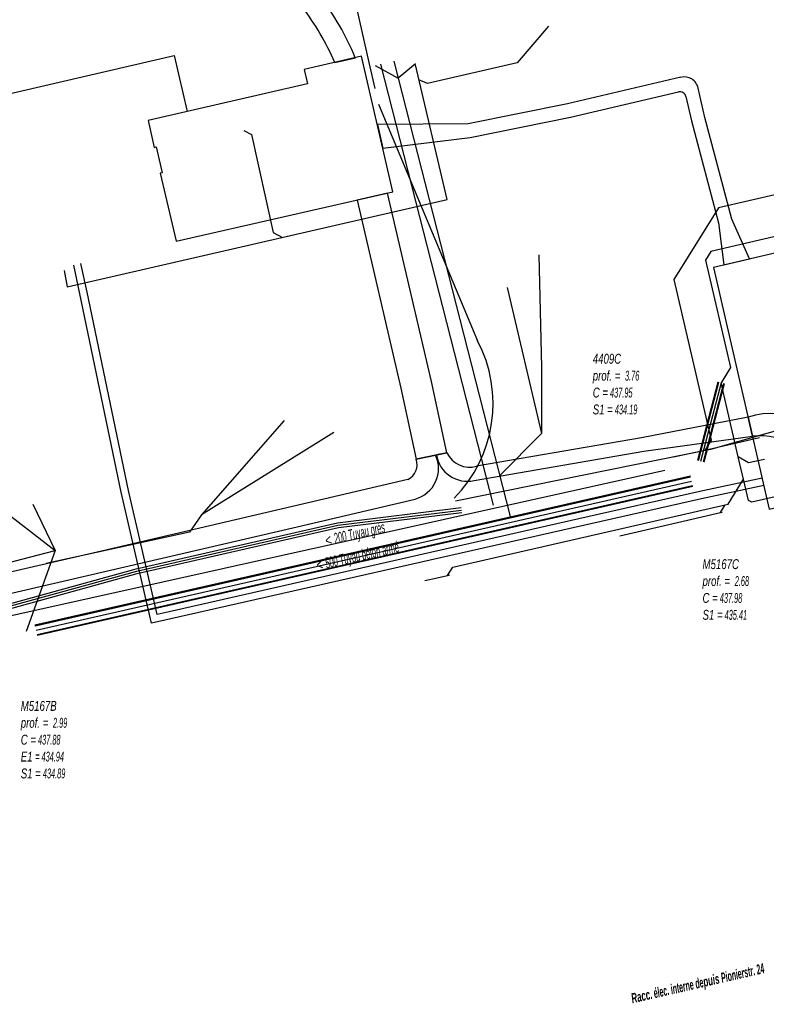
# Model space of a CAD drawing. Header units: metres. Extents: x 2695563 to 2696938, y 1260544 to 1262032.
# Tile 262 of 340: x 2696571 to 2696609, y 1261576 to 1261627. Entities that reach past the tile are written whole.
import ezdxf

# ---------------------------------------------------------------- set-up
doc = ezdxf.new("R2010")
doc.units = ezdxf.units.M
doc.header["$LTSCALE"] = 100
doc.linetypes.add('AUSGEZOGEN', pattern=[0])
for name, color, linetype in [('CAD_Cadastre des conduites_Ouvrage_Conduite', 200, 'AUSGEZOGEN'), ('EU_Cadastre des conduites', 24, 'AUSGEZOGEN'), ('EU_Cadastre des conduites – Texte', 7, 'AUSGEZOGEN'), ('EU_Cadastre des conduites_Regard normalisé – Texte', 24, 'AUSGEZOGEN'), ('EU_Cadastre des conduites_Regard – Ligne de détail', 24, 'AUSGEZOGEN'), ('Réseau électrique_Cadastre des conduite_Bord du tracé', 1, 'AUSGEZOGEN'), ('Réseau électrique_Cadastre des conduite_Texte libre_Texte', 1, 'AUSGEZOGEN'), ('Réseau électrique_Cadastre des conduite_Tronçon de tracé', 1, 'AUSGEZOGEN'), ('Réseau électrique_Cadastre des conduites_Ouvrage_Surface-Ligne-Point', 1, 'AUSGEZOGEN'), ('Télécommunications_SW_Cadastre des conduites_Bord du tracé', 94, 'AUSGEZOGEN')]:
    doc.layers.add(name, color=color, linetype=linetype)
doc.styles.add('ARIAL', font='arial.ttf')
doc.styles.add('ARIALNARROW', font='ARIALN.TTF')
pattern_1 = [(0, (2703955, 1269100), (4050, 4050), [4050, -4050]), (90, (2703955, 1269100), (-4050, 4050), [4050, -4050])]
pattern_2 = [(0, (2708005, 1273150), (6075, 6075), [6075, -6075]), (90, (2708005, 1273150), (-6075, 6075), [6075, -6075])]

# ---------------------------------------------------------------- blocks, each defined once
blk = doc.blocks.new('COMPLEXOBJECT_1782')
at = {"layer": 'Réseau électrique_Cadastre des conduite_Bord du tracé', "color": 1, "linetype": 'AUSGEZOGEN', "transparency": 33554687}
for p, q in [((6577.907, 11641.123), (6578.056, 11640.551)), ((6585.932, 11624.605), (6586.978, 11624.85))]:
    blk.add_line(p, q, dxfattribs=at)
blk.add_lwpolyline([(6579.078, 11640.833), (6578.933, 11641.39), (6577.907, 11641.123)], dxfattribs=at)
for centre, radius, start, end in [((6651.28, 11659.445), 74.562, 194.45454, 198.15814), ((6651.671, 11659.54), 76.025, 194.46429, 198.14529), ((6590.854, 11638.792), 10.739, 193.925, 209.1776), ((6590.398, 11638.588), 11.304, 193.9434, 209.1544), ((6596.64, 11641.017), 16.898, 206.1974, 217.0739), ((6596.361, 11640.88), 17.651, 206.2227, 217.0554), ((6615.154, 11651.52), 38.103, 212.8891, 218.0821), ((6614.041, 11650.769), 37.821, 212.8676, 218.0799), ((6573.671, 11619.329), 14.406, 22.5322, 37.0977), ((6573.416, 11619.181), 13.641, 23.4305, 37.278)]:
    blk.add_arc(centre, radius, start, end, dxfattribs=at)
blk = doc.blocks.new('COMPLEXOBJECT_1785')
at = {"layer": 'Réseau électrique_Cadastre des conduite_Bord du tracé', "color": 1, "linetype": 'AUSGEZOGEN', "transparency": 33554687}
blk.add_line((6591.073, 11604.559), (6590.087, 11604.347), dxfattribs=at)
for points in [[(6589.66, 11603.323), (6583.765, 11601.938), (6574.034, 11599.665), (6564.201, 11597.396), (6552.996, 11594.663)], [(6553.382, 11593.667), (6564.445, 11596.364), (6574.274, 11598.633), (6584.007, 11600.906), (6590.031, 11602.321)], [(6544.58, 11589.335), (6539.507, 11588.277), (6539.724, 11587.24), (6545.012, 11588.343)]]:
    blk.add_lwpolyline(points, dxfattribs=at)
for centre, radius, start, end in [((6589.606, 11603.881), 1.617, 285.2577, 24.8095), ((6589.29, 11604.078), 0.841, 296.1033, 18.6252), ((6554.556, 11587.207), 7.617, 101.8176, 135.6283), ((6554.886, 11586.524), 7.3, 101.8879, 135.5687), ((6538.187, 11603.198), 15.266, 294.7567, 315.6894), ((6538.46, 11602.568), 15.661, 294.7293, 315.7204)]:
    blk.add_arc(centre, radius, start, end, dxfattribs=at)
blk = doc.blocks.new('COMPLEXOBJECT_1864')
at = {"layer": 'Réseau électrique_Cadastre des conduite_Bord du tracé', "color": 1, "linetype": 'AUSGEZOGEN', "transparency": 33554687}
blk.add_line((6591.651, 11604.684), (6591.113, 11604.568), dxfattribs=at)
blk.add_lwpolyline([(6593.038, 11603.262), (6601.695, 11604.756), (6607.236, 11605.532), (6607.012, 11606.507), (6601.577, 11605.446), (6593.164, 11603.994)], dxfattribs=at)
for centre, radius, start, end in [((6592.699, 11604.833), 1.608, 189.4994, 282.1914), ((6592.81, 11605.221), 1.277, 204.8729, 286.0966)]:
    blk.add_arc(centre, radius, start, end, dxfattribs=at)
blk = doc.blocks.new('COMPLEXOBJECT_1866')
at = {"layer": 'Réseau électrique_Cadastre des conduite_Bord du tracé', "color": 1, "linetype": 'AUSGEZOGEN', "transparency": 33554687}
for points in [[(6603.587, 11623.85), (6597.808, 11622.495), (6592.739, 11621.474), (6588.101, 11621.443), (6588.381, 11620.235), (6592.831, 11620.778), (6597.958, 11621.811), (6603.464, 11623.102)], [(6607.081, 11614.575), (6606.187, 11616.613), (6604.803, 11621.794), (6604.463, 11623.305)], [(6603.845, 11622.865), (6604.123, 11621.626), (6605.511, 11616.429), (6605.776, 11614.271), (6607.081, 11614.575)]]:
    blk.add_lwpolyline(points, dxfattribs=at)
for centre, radius, start, end in [((6603.768, 11623.164), 0.709, 11.4698, 104.7549), ((6603.543, 11622.804), 0.309, 11.4702, 104.7627)]:
    blk.add_arc(centre, radius, start, end, dxfattribs=at)
blk = doc.blocks.new('COMPLEXOBJECT_1868')
at = {"layer": 'Réseau électrique_Cadastre des conduite_Bord du tracé', "color": 1, "linetype": 'AUSGEZOGEN', "transparency": 33554687}
for p, q in [((6607.012, 11606.507), (6607.236, 11605.532)), ((6615.144, 11589.51), (6611.834, 11604.024))]:
    blk.add_line(p, q, dxfattribs=at)
blk.add_lwpolyline([(6610.746, 11603.22), (6613.936, 11589.234), (6615.144, 11589.51)], dxfattribs=at)
for centre, radius, start, end in [((6608.181, 11602.854), 3.836, 17.7641, 107.7452), ((6607.606, 11602.273), 3.28, 16.7852, 96.4698)]:
    blk.add_arc(centre, radius, start, end, dxfattribs=at)
blk = doc.blocks.new('COMPLEXOBJECT_2773')
at = {"layer": 'Télécommunications_SW_Cadastre des conduites_Bord du tracé', "color": 94, "linetype": 'AUSGEZOGEN', "transparency": 33554687}
blk.add_line((6588.164, 11622.472), (6593.213, 11610.405), dxfattribs=at)
blk.add_arc((6587.12, 11607.196), 6.886, 315.3859, 27.772, dxfattribs=at)
blk = doc.blocks.new('COMPLEXOBJECT_2774')
at = {"layer": 'Télécommunications_SW_Cadastre des conduites_Bord du tracé', "color": 94, "linetype": 'AUSGEZOGEN', "transparency": 33554687}
blk.add_line((6578.369, 11631.141), (6582.25, 11631.964), dxfattribs=at)
blk.add_lwpolyline([(6586.673, 11629.005), (6587.668, 11624.615), (6587.977, 11623.278)], dxfattribs=at)
blk.add_arc((6582.635, 11627.754), 4.228, 17.2146, 95.2201, dxfattribs=at)

msp = doc.modelspace()

# ---------------------------------------------------------------- hatches: boundary and pattern name
at = {"layer": 'Réseau électrique_Cadastre des conduite_Bord du tracé', "lineweight": 18, "transparency": 33554687}
h = msp.add_hatch(dxfattribs=at)
h.set_pattern_fill('MUSTER', color=1, scale=6075, style=0, pattern_type=2)
h.set_pattern_definition(pattern_2)
h.paths.add_polyline_path([(2696578.877, 1261640.933), (2696579.026, 1261640.361), (2696579.066, 1261640.208), (2696579.105, 1261640.056), (2696579.145, 1261639.904), (2696579.186, 1261639.751), (2696579.227, 1261639.599), (2696579.268, 1261639.447), (2696579.309, 1261639.295), (2696579.351, 1261639.143), (2696579.393, 1261638.991), (2696579.435, 1261638.84), (2696579.478, 1261638.688), (2696579.521, 1261638.536), (2696579.564, 1261638.385), (2696579.608, 1261638.233), (2696579.652, 1261638.082), (2696579.696, 1261637.931), (2696579.741, 1261637.78), (2696579.785, 1261637.629), (2696579.831, 1261637.478), (2696579.876, 1261637.327), (2696579.922, 1261637.176), (2696579.968, 1261637.026), (2696580.014, 1261636.875), (2696580.061, 1261636.725), (2696580.108, 1261636.574), (2696580.156, 1261636.424), (2696580.203, 1261636.274), (2696580.251, 1261636.124), (2696580.299, 1261635.974), (2696580.348, 1261635.824), (2696580.397, 1261635.674), (2696580.421, 1261635.58), (2696580.445, 1261635.487), (2696580.471, 1261635.393), (2696580.497, 1261635.3), (2696580.524, 1261635.207), (2696580.551, 1261635.114), (2696580.58, 1261635.022), (2696580.609, 1261634.929), (2696580.639, 1261634.837), (2696580.67, 1261634.746), (2696580.702, 1261634.654), (2696580.734, 1261634.563), (2696580.768, 1261634.472), (2696580.802, 1261634.381), (2696580.836, 1261634.291), (2696580.872, 1261634.201), (2696580.908, 1261634.111), (2696580.945, 1261634.022), (2696580.983, 1261633.933), (2696581.022, 1261633.844), (2696581.061, 1261633.756), (2696581.101, 1261633.667), (2696581.142, 1261633.58), (2696581.184, 1261633.492), (2696581.226, 1261633.405), (2696581.269, 1261633.319), (2696581.313, 1261633.232), (2696581.358, 1261633.146), (2696581.403, 1261633.061), (2696581.449, 1261632.976), (2696581.496, 1261632.891), (2696581.544, 1261632.795), (2696581.592, 1261632.698), (2696581.641, 1261632.603), (2696581.691, 1261632.507), (2696581.741, 1261632.412), (2696581.792, 1261632.317), (2696581.843, 1261632.222), (2696581.895, 1261632.128), (2696581.948, 1261632.034), (2696582.001, 1261631.94), (2696582.054, 1261631.847), (2696582.109, 1261631.754), (2696582.163, 1261631.661), (2696582.219, 1261631.569), (2696582.275, 1261631.477), (2696582.331, 1261631.385), (2696582.388, 1261631.294), (2696582.446, 1261631.203), (2696582.504, 1261631.113), (2696582.563, 1261631.022), (2696582.622, 1261630.932), (2696582.682, 1261630.843), (2696582.742, 1261630.754), (2696582.803, 1261630.665), (2696582.864, 1261630.576), (2696582.926, 1261630.488), (2696582.989, 1261630.401), (2696583.052, 1261630.314), (2696583.115, 1261630.227), (2696583.179, 1261630.14), (2696583.244, 1261630.054), (2696583.304, 1261629.961), (2696583.365, 1261629.868), (2696583.426, 1261629.775), (2696583.487, 1261629.683), (2696583.549, 1261629.59), (2696583.61, 1261629.498), (2696583.672, 1261629.406), (2696583.735, 1261629.314), (2696583.797, 1261629.222), (2696583.86, 1261629.131), (2696583.923, 1261629.039), (2696583.986, 1261628.948), (2696584.05, 1261628.857), (2696584.114, 1261628.767), (2696584.178, 1261628.676), (2696584.242, 1261628.586), (2696584.307, 1261628.495), (2696584.372, 1261628.405), (2696584.437, 1261628.316), (2696584.503, 1261628.226), (2696584.568, 1261628.137), (2696584.634, 1261628.047), (2696584.701, 1261627.958), (2696584.767, 1261627.869), (2696584.834, 1261627.781), (2696584.901, 1261627.692), (2696584.968, 1261627.604), (2696585.036, 1261627.516), (2696585.104, 1261627.428), (2696585.172, 1261627.34), (2696585.24, 1261627.253), (2696585.304, 1261627.168), (2696585.368, 1261627.083), (2696585.43, 1261626.997), (2696585.492, 1261626.911), (2696585.554, 1261626.824), (2696585.614, 1261626.736), (2696585.675, 1261626.649), (2696585.734, 1261626.56), (2696585.793, 1261626.472), (2696585.851, 1261626.383), (2696585.908, 1261626.293), (2696585.964, 1261626.203), (2696586.02, 1261626.112), (2696586.075, 1261626.021), (2696586.13, 1261625.93), (2696586.184, 1261625.838), (2696586.237, 1261625.746), (2696586.289, 1261625.654), (2696586.341, 1261625.561), (2696586.391, 1261625.467), (2696586.442, 1261625.373), (2696586.491, 1261625.279), (2696586.54, 1261625.185), (2696586.587, 1261625.09), (2696586.635, 1261624.994), (2696586.681, 1261624.899), (2696586.727, 1261624.803), (2696586.772, 1261624.706), (2696586.816, 1261624.609), (2696586.859, 1261624.512), (2696586.902, 1261624.415), (2696587.948, 1261624.66), (2696587.902, 1261624.769), (2696587.856, 1261624.877), (2696587.808, 1261624.986), (2696587.76, 1261625.093), (2696587.711, 1261625.201), (2696587.66, 1261625.308), (2696587.609, 1261625.414), (2696587.557, 1261625.52), (2696587.505, 1261625.626), (2696587.451, 1261625.731), (2696587.397, 1261625.836), (2696587.341, 1261625.941), (2696587.285, 1261626.045), (2696587.228, 1261626.148), (2696587.17, 1261626.251), (2696587.111, 1261626.353), (2696587.052, 1261626.455), (2696586.991, 1261626.557), (2696586.93, 1261626.658), (2696586.868, 1261626.759), (2696586.805, 1261626.859), (2696586.741, 1261626.958), (2696586.677, 1261627.057), (2696586.612, 1261627.155), (2696586.545, 1261627.253), (2696586.479, 1261627.351), (2696586.411, 1261627.447), (2696586.342, 1261627.544), (2696586.273, 1261627.639), (2696586.203, 1261627.734), (2696586.132, 1261627.829), (2696586.063, 1261627.917), (2696585.995, 1261628.005), (2696585.927, 1261628.093), (2696585.859, 1261628.181), (2696585.792, 1261628.27), (2696585.724, 1261628.359), (2696585.657, 1261628.448), (2696585.591, 1261628.537), (2696585.524, 1261628.626), (2696585.458, 1261628.716), (2696585.392, 1261628.806), (2696585.326, 1261628.895), (2696585.261, 1261628.986), (2696585.195, 1261629.076), (2696585.131, 1261629.166), (2696585.066, 1261629.257), (2696585.001, 1261629.348), (2696584.937, 1261629.439), (2696584.873, 1261629.53), (2696584.81, 1261629.622), (2696584.747, 1261629.714), (2696584.683, 1261629.805), (2696584.621, 1261629.897), (2696584.558, 1261629.99), (2696584.496, 1261630.082), (2696584.434, 1261630.175), (2696584.372, 1261630.267), (2696584.311, 1261630.36), (2696584.25, 1261630.453), (2696584.189, 1261630.547), (2696584.128, 1261630.64), (2696584.066, 1261630.723), (2696584.004, 1261630.806), (2696583.943, 1261630.889), (2696583.883, 1261630.973), (2696583.822, 1261631.058), (2696583.763, 1261631.142), (2696583.704, 1261631.227), (2696583.645, 1261631.312), (2696583.587, 1261631.398), (2696583.53, 1261631.484), (2696583.473, 1261631.571), (2696583.416, 1261631.657), (2696583.361, 1261631.744), (2696583.305, 1261631.832), (2696583.25, 1261631.92), (2696583.196, 1261632.008), (2696583.142, 1261632.096), (2696583.089, 1261632.185), (2696583.037, 1261632.274), (2696582.984, 1261632.363), (2696582.933, 1261632.453), (2696582.882, 1261632.543), (2696582.831, 1261632.633), (2696582.782, 1261632.724), (2696582.732, 1261632.815), (2696582.683, 1261632.906), (2696582.635, 1261632.998), (2696582.588, 1261633.09), (2696582.54, 1261633.182), (2696582.494, 1261633.274), (2696582.448, 1261633.367), (2696582.403, 1261633.448), (2696582.359, 1261633.529), (2696582.316, 1261633.61), (2696582.274, 1261633.692), (2696582.232, 1261633.774), (2696582.191, 1261633.857), (2696582.15, 1261633.94), (2696582.111, 1261634.023), (2696582.072, 1261634.107), (2696582.034, 1261634.19), (2696581.996, 1261634.275), (2696581.959, 1261634.359), (2696581.923, 1261634.444), (2696581.888, 1261634.529), (2696581.853, 1261634.615), (2696581.819, 1261634.701), (2696581.786, 1261634.787), (2696581.754, 1261634.873), (2696581.722, 1261634.96), (2696581.691, 1261635.046), (2696581.661, 1261635.134), (2696581.632, 1261635.221), (2696581.603, 1261635.309), (2696581.575, 1261635.397), (2696581.548, 1261635.485), (2696581.522, 1261635.573), (2696581.496, 1261635.662), (2696581.471, 1261635.75), (2696581.447, 1261635.839), (2696581.424, 1261635.929), (2696581.401, 1261636.018), (2696581.353, 1261636.166), (2696581.305, 1261636.314), (2696581.257, 1261636.462), (2696581.21, 1261636.61), (2696581.163, 1261636.758), (2696581.116, 1261636.906), (2696581.069, 1261637.055), (2696581.023, 1261637.203), (2696580.977, 1261637.352), (2696580.932, 1261637.5), (2696580.887, 1261637.649), (2696580.842, 1261637.798), (2696580.797, 1261637.947), (2696580.753, 1261638.096), (2696580.709, 1261638.245), (2696580.665, 1261638.394), (2696580.622, 1261638.543), (2696580.579, 1261638.693), (2696580.536, 1261638.842), (2696580.494, 1261638.992), (2696580.452, 1261639.142), (2696580.41, 1261639.291), (2696580.368, 1261639.441), (2696580.327, 1261639.591), (2696580.286, 1261639.741), (2696580.246, 1261639.891), (2696580.206, 1261640.041), (2696580.166, 1261640.192), (2696580.126, 1261640.342), (2696580.087, 1261640.492), (2696580.048, 1261640.643), (2696579.903, 1261641.2)], flags=0)
h = msp.add_hatch(dxfattribs=at)
h.set_pattern_fill('MUSTER', color=1, scale=6075, style=0, pattern_type=2)
h.set_pattern_definition(pattern_2)
h.paths.add_polyline_path([(2696608.051, 1261614.385), (2696607.157, 1261616.423), (2696605.773, 1261621.604), (2696605.433, 1261623.115), (2696605.425, 1261623.151), (2696605.414, 1261623.187), (2696605.402, 1261623.222), (2696605.388, 1261623.257), (2696605.373, 1261623.291), (2696605.355, 1261623.324), (2696605.336, 1261623.355), (2696605.315, 1261623.386), (2696605.293, 1261623.416), (2696605.269, 1261623.445), (2696605.243, 1261623.472), (2696605.216, 1261623.498), (2696605.188, 1261623.522), (2696605.159, 1261623.545), (2696605.128, 1261623.566), (2696605.097, 1261623.586), (2696605.064, 1261623.604), (2696605.03, 1261623.62), (2696604.996, 1261623.635), (2696604.961, 1261623.647), (2696604.925, 1261623.658), (2696604.889, 1261623.667), (2696604.853, 1261623.674), (2696604.816, 1261623.679), (2696604.779, 1261623.682), (2696604.741, 1261623.683), (2696604.704, 1261623.683), (2696604.667, 1261623.68), (2696604.63, 1261623.675), (2696604.593, 1261623.669), (2696604.557, 1261623.66), (2696598.778, 1261622.305), (2696593.709, 1261621.284), (2696589.071, 1261621.253), (2696589.351, 1261620.045), (2696593.801, 1261620.588), (2696598.928, 1261621.621), (2696604.434, 1261622.912), (2696604.45, 1261622.916), (2696604.466, 1261622.919), (2696604.482, 1261622.921), (2696604.498, 1261622.922), (2696604.514, 1261622.922), (2696604.53, 1261622.922), (2696604.546, 1261622.92), (2696604.563, 1261622.918), (2696604.578, 1261622.915), (2696604.594, 1261622.911), (2696604.61, 1261622.907), (2696604.625, 1261622.901), (2696604.64, 1261622.895), (2696604.654, 1261622.888), (2696604.669, 1261622.88), (2696604.682, 1261622.871), (2696604.696, 1261622.862), (2696604.708, 1261622.852), (2696604.721, 1261622.841), (2696604.732, 1261622.83), (2696604.743, 1261622.818), (2696604.754, 1261622.806), (2696604.764, 1261622.793), (2696604.773, 1261622.78), (2696604.781, 1261622.766), (2696604.789, 1261622.751), (2696604.796, 1261622.737), (2696604.802, 1261622.722), (2696604.807, 1261622.706), (2696604.811, 1261622.691), (2696604.815, 1261622.675), (2696605.093, 1261621.436), (2696606.481, 1261616.239), (2696606.746, 1261614.081)], flags=0)
h = msp.add_hatch(dxfattribs=at)
h.set_pattern_fill('MUSTER', color=1, scale=6075, style=0, pattern_type=2)
h.set_pattern_definition(pattern_2)
h.paths.add_polyline_path([(2696592.621, 1261604.494), (2696591.836, 1261608.136), (2696589.594, 1261617.745), (2696588.034, 1261617.389), (2696590.275, 1261607.785), (2696591.057, 1261604.157)], flags=0)
h = msp.add_hatch(dxfattribs=at)
h.set_pattern_fill('MUSTER', color=1, scale=6075, style=0, pattern_type=2)
h.set_pattern_definition(pattern_2)
h.paths.add_polyline_path([(2696616.114, 1261589.32), (2696612.804, 1261603.834), (2696612.74, 1261604.017), (2696612.667, 1261604.197), (2696612.585, 1261604.374), (2696612.494, 1261604.545), (2696612.394, 1261604.712), (2696612.286, 1261604.874), (2696612.17, 1261605.03), (2696612.047, 1261605.179), (2696611.916, 1261605.323), (2696611.777, 1261605.459), (2696611.632, 1261605.589), (2696611.481, 1261605.711), (2696611.324, 1261605.825), (2696611.161, 1261605.931), (2696610.993, 1261606.028), (2696610.82, 1261606.117), (2696610.643, 1261606.197), (2696610.462, 1261606.268), (2696610.278, 1261606.33), (2696610.091, 1261606.383), (2696609.901, 1261606.425), (2696609.71, 1261606.459), (2696609.517, 1261606.482), (2696609.323, 1261606.496), (2696609.129, 1261606.499), (2696608.935, 1261606.493), (2696608.741, 1261606.478), (2696608.549, 1261606.452), (2696608.358, 1261606.417), (2696608.168, 1261606.372), (2696607.982, 1261606.317), (2696608.206, 1261605.342), (2696608.353, 1261605.355), (2696608.5, 1261605.362), (2696608.647, 1261605.362), (2696608.794, 1261605.356), (2696608.94, 1261605.343), (2696609.086, 1261605.323), (2696609.231, 1261605.297), (2696609.374, 1261605.264), (2696609.516, 1261605.225), (2696609.656, 1261605.18), (2696609.794, 1261605.128), (2696609.929, 1261605.07), (2696610.062, 1261605.007), (2696610.192, 1261604.937), (2696610.318, 1261604.862), (2696610.441, 1261604.781), (2696610.56, 1261604.695), (2696610.675, 1261604.603), (2696610.786, 1261604.506), (2696610.893, 1261604.405), (2696610.994, 1261604.298), (2696611.091, 1261604.188), (2696611.183, 1261604.073), (2696611.27, 1261603.954), (2696611.351, 1261603.831), (2696611.427, 1261603.705), (2696611.496, 1261603.575), (2696611.56, 1261603.443), (2696611.618, 1261603.308), (2696611.67, 1261603.17), (2696611.716, 1261603.03), (2696614.906, 1261589.044)], flags=0)
h = msp.add_hatch(dxfattribs=at)
h.set_pattern_fill('MUSTER', color=1, scale=6075, style=0, pattern_type=2)
h.set_pattern_definition(pattern_2)
h.paths.add_polyline_path([(2696592.083, 1261604.378), (2696592.099, 1261604.296), (2696592.119, 1261604.214), (2696592.144, 1261604.134), (2696592.172, 1261604.055), (2696592.205, 1261603.978), (2696592.242, 1261603.903), (2696592.282, 1261603.829), (2696592.327, 1261603.758), (2696592.375, 1261603.689), (2696592.426, 1261603.623), (2696592.481, 1261603.56), (2696592.539, 1261603.499), (2696592.601, 1261603.442), (2696592.665, 1261603.388), (2696592.732, 1261603.337), (2696592.801, 1261603.29), (2696592.873, 1261603.247), (2696592.947, 1261603.207), (2696593.023, 1261603.171), (2696593.1, 1261603.14), (2696593.18, 1261603.112), (2696593.26, 1261603.089), (2696593.342, 1261603.069), (2696593.424, 1261603.054), (2696593.507, 1261603.044), (2696593.591, 1261603.038), (2696593.675, 1261603.036), (2696593.759, 1261603.038), (2696593.842, 1261603.045), (2696593.926, 1261603.056), (2696594.008, 1261603.072), (2696602.665, 1261604.566), (2696608.206, 1261605.342), (2696607.982, 1261606.317), (2696602.547, 1261605.256), (2696594.134, 1261603.804), (2696594.078, 1261603.789), (2696594.02, 1261603.777), (2696593.963, 1261603.767), (2696593.905, 1261603.76), (2696593.847, 1261603.756), (2696593.788, 1261603.754), (2696593.73, 1261603.755), (2696593.672, 1261603.759), (2696593.613, 1261603.765), (2696593.556, 1261603.774), (2696593.498, 1261603.785), (2696593.442, 1261603.799), (2696593.386, 1261603.816), (2696593.331, 1261603.835), (2696593.277, 1261603.857), (2696593.223, 1261603.881), (2696593.171, 1261603.908), (2696593.121, 1261603.937), (2696593.071, 1261603.968), (2696593.024, 1261604.002), (2696592.977, 1261604.038), (2696592.933, 1261604.075), (2696592.89, 1261604.115), (2696592.849, 1261604.157), (2696592.81, 1261604.2), (2696592.773, 1261604.245), (2696592.738, 1261604.292), (2696592.705, 1261604.341), (2696592.675, 1261604.39), (2696592.647, 1261604.442), (2696592.621, 1261604.494)], flags=0)
h = msp.add_hatch(dxfattribs=at)
h.set_pattern_fill('MUSTER', color=1, scale=6075, style=0, pattern_type=2)
h.set_pattern_definition(pattern_2)
h.paths.add_polyline_path([(2696591.057, 1261604.157), (2696591.069, 1261604.12), (2696591.078, 1261604.082), (2696591.087, 1261604.044), (2696591.093, 1261604.005), (2696591.097, 1261603.966), (2696591.1, 1261603.927), (2696591.101, 1261603.888), (2696591.1, 1261603.849), (2696591.097, 1261603.81), (2696591.093, 1261603.771), (2696591.087, 1261603.733), (2696591.078, 1261603.695), (2696591.069, 1261603.657), (2696591.057, 1261603.619), (2696591.044, 1261603.583), (2696591.029, 1261603.547), (2696591.012, 1261603.511), (2696590.994, 1261603.477), (2696590.974, 1261603.443), (2696590.952, 1261603.411), (2696590.929, 1261603.379), (2696590.905, 1261603.348), (2696590.879, 1261603.319), (2696590.852, 1261603.291), (2696590.824, 1261603.264), (2696590.794, 1261603.238), (2696590.763, 1261603.214), (2696590.731, 1261603.192), (2696590.698, 1261603.171), (2696590.665, 1261603.151), (2696590.63, 1261603.133), (2696584.735, 1261601.748), (2696575.004, 1261599.475), (2696565.171, 1261597.206), (2696553.966, 1261594.473), (2696553.824, 1261594.442), (2696553.683, 1261594.408), (2696553.543, 1261594.372), (2696553.403, 1261594.333), (2696553.264, 1261594.291), (2696553.126, 1261594.247), (2696552.989, 1261594.2), (2696552.853, 1261594.15), (2696552.718, 1261594.098), (2696552.583, 1261594.043), (2696552.45, 1261593.986), (2696552.318, 1261593.926), (2696552.187, 1261593.864), (2696552.058, 1261593.799), (2696551.929, 1261593.732), (2696551.802, 1261593.662), (2696551.676, 1261593.59), (2696551.552, 1261593.515), (2696551.429, 1261593.439), (2696551.307, 1261593.359), (2696551.187, 1261593.278), (2696551.069, 1261593.194), (2696550.952, 1261593.108), (2696550.837, 1261593.02), (2696550.724, 1261592.93), (2696550.612, 1261592.837), (2696550.502, 1261592.743), (2696550.394, 1261592.646), (2696550.288, 1261592.547), (2696550.183, 1261592.447), (2696550.081, 1261592.344), (2696549.955, 1261592.216), (2696549.827, 1261592.09), (2696549.697, 1261591.965), (2696549.566, 1261591.841), (2696549.434, 1261591.719), (2696549.3, 1261591.599), (2696549.165, 1261591.48), (2696549.029, 1261591.363), (2696548.891, 1261591.247), (2696548.751, 1261591.134), (2696548.611, 1261591.021), (2696548.469, 1261590.911), (2696548.326, 1261590.802), (2696548.181, 1261590.695), (2696548.035, 1261590.589), (2696547.888, 1261590.485), (2696547.74, 1261590.383), (2696547.591, 1261590.283), (2696547.44, 1261590.185), (2696547.289, 1261590.088), (2696547.136, 1261589.993), (2696546.982, 1261589.9), (2696546.827, 1261589.808), (2696546.671, 1261589.719), (2696546.514, 1261589.631), (2696546.355, 1261589.546), (2696546.196, 1261589.462), (2696546.036, 1261589.38), (2696545.875, 1261589.3), (2696545.713, 1261589.221), (2696545.55, 1261589.145), (2696540.477, 1261588.087), (2696540.694, 1261587.05), (2696545.982, 1261588.153), (2696546.15, 1261588.231), (2696546.316, 1261588.312), (2696546.482, 1261588.394), (2696546.647, 1261588.478), (2696546.811, 1261588.565), (2696546.973, 1261588.653), (2696547.135, 1261588.743), (2696547.296, 1261588.835), (2696547.455, 1261588.929), (2696547.614, 1261589.025), (2696547.771, 1261589.122), (2696547.927, 1261589.222), (2696548.082, 1261589.323), (2696548.235, 1261589.426), (2696548.388, 1261589.531), (2696548.539, 1261589.638), (2696548.689, 1261589.747), (2696548.838, 1261589.857), (2696548.985, 1261589.969), (2696549.131, 1261590.083), (2696549.276, 1261590.198), (2696549.419, 1261590.315), (2696549.561, 1261590.434), (2696549.701, 1261590.555), (2696549.84, 1261590.677), (2696549.978, 1261590.801), (2696550.114, 1261590.926), (2696550.248, 1261591.053), (2696550.381, 1261591.182), (2696550.513, 1261591.312), (2696550.643, 1261591.444), (2696550.741, 1261591.542), (2696550.841, 1261591.638), (2696550.942, 1261591.732), (2696551.045, 1261591.824), (2696551.15, 1261591.915), (2696551.257, 1261592.003), (2696551.365, 1261592.089), (2696551.475, 1261592.173), (2696551.587, 1261592.255), (2696551.7, 1261592.335), (2696551.814, 1261592.413), (2696551.93, 1261592.488), (2696552.048, 1261592.562), (2696552.166, 1261592.633), (2696552.286, 1261592.701), (2696552.408, 1261592.768), (2696552.531, 1261592.832), (2696552.654, 1261592.894), (2696552.779, 1261592.954), (2696552.905, 1261593.011), (2696553.033, 1261593.066), (2696553.161, 1261593.118), (2696553.29, 1261593.168), (2696553.42, 1261593.215), (2696553.551, 1261593.26), (2696553.682, 1261593.303), (2696553.815, 1261593.343), (2696553.948, 1261593.38), (2696554.082, 1261593.415), (2696554.217, 1261593.447), (2696554.352, 1261593.477), (2696565.415, 1261596.174), (2696575.244, 1261598.443), (2696584.977, 1261600.716), (2696591.001, 1261602.131), (2696591.088, 1261602.157), (2696591.173, 1261602.188), (2696591.256, 1261602.224), (2696591.337, 1261602.265), (2696591.416, 1261602.31), (2696591.492, 1261602.359), (2696591.565, 1261602.412), (2696591.635, 1261602.47), (2696591.702, 1261602.531), (2696591.765, 1261602.596), (2696591.824, 1261602.664), (2696591.88, 1261602.736), (2696591.931, 1261602.81), (2696591.979, 1261602.888), (2696592.021, 1261602.967), (2696592.06, 1261603.05), (2696592.093, 1261603.134), (2696592.122, 1261603.22), (2696592.146, 1261603.307), (2696592.165, 1261603.396), (2696592.179, 1261603.485), (2696592.188, 1261603.575), (2696592.192, 1261603.666), (2696592.191, 1261603.756), (2696592.185, 1261603.847), (2696592.173, 1261603.937), (2696592.157, 1261604.026), (2696592.136, 1261604.114), (2696592.11, 1261604.201), (2696592.079, 1261604.286), (2696592.043, 1261604.369)], flags=0)
at = {"layer": 'Réseau électrique_Cadastre des conduites_Ouvrage_Surface-Ligne-Point', "lineweight": 18, "transparency": 33554687}
h = msp.add_hatch(dxfattribs=at)
h.set_pattern_fill('MUSTER', color=1, scale=4050, style=0, pattern_type=2)
h.set_pattern_definition(pattern_1)
h.paths.add_polyline_path([(2696589.869, 1261617.808), (2696588.264, 1261624.734), (2696585.342, 1261624.057), (2696585.509, 1261623.336), (2696577.374, 1261621.451), (2696577.692, 1261620.082), (2696577.789, 1261620.105), (2696578.094, 1261618.79), (2696577.996, 1261618.767), (2696578.803, 1261615.287)], flags=0)
h = msp.add_hatch(dxfattribs=at)
h.set_pattern_fill('MUSTER', color=1, scale=4050, style=0, pattern_type=2)
h.set_pattern_definition(pattern_1)
h.paths.add_polyline_path([(2696609.065, 1261601.607), (2696612.693, 1261602.439), (2696611.357, 1261608.237), (2696611.746, 1261608.328), (2696610.217, 1261614.889), (2696606.225, 1261613.959)], flags=0)

# ---------------------------------------------------------------- linework, layer by layer
at = {"layer": 'CAD_Cadastre des conduites_Ouvrage_Conduite', "color": 200, "linetype": 'AUSGEZOGEN', "transparency": 33554687}
for points in [[(2696608.785, 1261602.825), (2696605.61, 1261602.142), (2696599.43, 1261600.748), (2696578.533, 1261596.005), (2696577.556, 1261595.789), (2696576.007, 1261602.484), (2696573.897, 1261612.607), (2696573.581, 1261614.073)], [(2696608.7, 1261603.196), (2696605.528, 1261602.513), (2696599.347, 1261601.119), (2696578.45, 1261596.376), (2696577.841, 1261596.241), (2696576.379, 1261602.566), (2696574.268, 1261612.686), (2696573.951, 1261614.159)]]:
    msp.add_lwpolyline(points, dxfattribs=at)
at = {"layer": 'EU_Cadastre des conduites', "color": 24, "linetype": 'AUSGEZOGEN', "transparency": 33554687}
for p, q in [((2696588.957, 1261624.268), (2696590.138, 1261623.621)), ((2696589.238, 1261624.336), (2696594.977, 1261601.813)), ((2696589.915, 1261624.492), (2696590.138, 1261623.621)), ((2696591.012, 1261624.346), (2696590.138, 1261623.621)), ((2696590.138, 1261623.621), (2696595.839, 1261601.236)), ((2696595.697, 1261612.925), (2696597.449, 1261605.482)), ((2696584.325, 1261606.138), (2696580.1, 1261601.323)), ((2696586.855, 1261605.534), (2696580.1, 1261601.323)), ((2696597.449, 1261605.482), (2696595.309, 1261603.317)), ((2696603.737, 1261603.592), (2696570.017, 1261596.075)), ((2696569.46, 1261601.962), (2696572.634, 1261599.5)), ((2696571.502, 1261601.874), (2696572.634, 1261599.5)), ((2696606.574, 1261601.437), (2696606.808, 1261601.838)), ((2696559.777, 1261596.134), (2696572.634, 1261599.5)), ((2696572.634, 1261599.5), (2696571.156, 1261595.37))]:
    msp.add_line(p, q, dxfattribs=at)
at = {"layer": 'EU_Cadastre des conduites', "linetype": 'AUSGEZOGEN', "transparency": 33554687}
for p, q in [((2696606.439, 1261608.097), (2696605.397, 1261604.094)), ((2696606.458, 1261608.092), (2696605.416, 1261604.089)), ((2696606.477, 1261608.087), (2696605.435, 1261604.084)), ((2696606.729, 1261608.021), (2696605.687, 1261604.018)), ((2696606.748, 1261608.016), (2696605.706, 1261604.013)), ((2696606.767, 1261608.011), (2696605.725, 1261604.008)), ((2696605.04, 1261603.293), (2696571.599, 1261595.682)), ((2696605.045, 1261603.274), (2696571.604, 1261595.663)), ((2696605.049, 1261603.254), (2696571.608, 1261595.643)), ((2696605.151, 1261602.806), (2696571.71, 1261595.195)), ((2696605.155, 1261602.786), (2696571.714, 1261595.175)), ((2696605.16, 1261602.767), (2696571.719, 1261595.156))]:
    msp.add_line(p, q, dxfattribs=at)
at = {"layer": 'EU_Cadastre des conduites', "color": 255, "transparency": 33554687}
for p, q in [((2696606.603, 1261608.054), (2696605.561, 1261604.051)), ((2696605.1, 1261603.03), (2696571.659, 1261595.419))]:
    msp.add_line(p, q, dxfattribs=at)
at = {"layer": 'EU_Cadastre des conduites', "color": 24, "linetype": 'AUSGEZOGEN', "transparency": 33554687}
for points in [[(2696597.803, 1261626.274), (2696596.212, 1261624.395), (2696591.631, 1261623.352), (2696591.189, 1261623.532)], [(2696573.088, 1261613.797), (2696573.249, 1261612.967), (2696592.629, 1261617.423), (2696591.016, 1261624.301)], [(2696582.26, 1261620.939), (2696582.645, 1261620.746), (2696583.755, 1261615.737), (2696584.226, 1261615.489)], [(2696609.567, 1261617.716), (2696606.478, 1261617), (2696604.201, 1261613.336), (2696606.108, 1261605.139), (2696605.78, 1261604.603)], [(2696610.031, 1261615.689), (2696606.081, 1261614.767), (2696605.82, 1261614.333), (2696607.095, 1261608.842), (2696606.603, 1261608.054)], [(2696597.311, 1261614.6), (2696597.44, 1261608.84), (2696597.449, 1261605.482)], [(2696607.622, 1261603.712), (2696607.483, 1261604.289), (2696606.61, 1261608.054)], [(2696608.563, 1261605.253), (2696605.78, 1261604.603), (2696604.176, 1261604.27)], [(2696608.829, 1261604.146), (2696608.013, 1261603.971), (2696607.483, 1261604.289)], [(2696617.345, 1261583.552), (2696617.29, 1261583.83), (2696614.657, 1261595.112), (2696614.288, 1261596.708), (2696612.875, 1261602.795), (2696612.569, 1261602.982), (2696608.178, 1261601.962), (2696608.002, 1261602.059), (2696607.753, 1261603.139), (2696607.622, 1261603.712)], [(2696592.643, 1261598.229), (2696592.925, 1261598.655), (2696606.808, 1261601.838), (2696606.968, 1261601.871), (2696607.753, 1261603.139)], [(2696580.1, 1261601.323), (2696579.484, 1261600.431), (2696572.181, 1261598.832)]]:
    msp.add_lwpolyline(points, dxfattribs=at)
at = {"layer": 'EU_Cadastre des conduites_Regard – Ligne de détail', "color": 24, "linetype": 'AUSGEZOGEN', "transparency": 33554687}
for points in [[(2696601.44, 1261600.245), (2696604.169, 1261600.879), (2696606.574, 1261601.437), (2696606.67, 1261601.46)], [(2696591.498, 1261597.966), (2696592.125, 1261598.109), (2696592.643, 1261598.229), (2696592.765, 1261598.257)]]:
    msp.add_lwpolyline(points, dxfattribs=at)
at = {"layer": 'Réseau électrique_Cadastre des conduite_Bord du tracé', "color": 1, "linetype": 'AUSGEZOGEN', "transparency": 33554687}
msp.add_lwpolyline([(2696592.621, 1261604.494), (2696591.836, 1261608.136), (2696589.594, 1261617.745), (2696588.034, 1261617.389), (2696590.275, 1261607.785), (2696591.057, 1261604.157), (2696592.621, 1261604.494)], close=True, dxfattribs=at)
at = {"layer": 'Réseau électrique_Cadastre des conduite_Tronçon de tracé', "color": 1, "linetype": 'AUSGEZOGEN', "transparency": 33554687}
msp.add_line((2696578.712, 1261624.783), (2696579.376, 1261621.915), dxfattribs=at)
msp.add_lwpolyline([(2696548.15, 1261613.067), (2696547.131, 1261617.471), (2696548.11, 1261617.677), (2696578.712, 1261624.783)], dxfattribs=at)
at = {"layer": 'Réseau électrique_Cadastre des conduites_Ouvrage_Surface-Ligne-Point', "color": 1, "linetype": 'AUSGEZOGEN', "transparency": 33554687}
for points in [[(2696589.869, 1261617.808), (2696588.264, 1261624.734), (2696585.342, 1261624.057), (2696585.509, 1261623.336), (2696577.374, 1261621.451), (2696577.692, 1261620.082), (2696577.789, 1261620.105), (2696578.094, 1261618.79), (2696577.996, 1261618.767), (2696578.803, 1261615.287), (2696589.869, 1261617.808)], [(2696609.065, 1261601.607), (2696612.693, 1261602.439), (2696611.357, 1261608.237), (2696611.746, 1261608.328), (2696610.217, 1261614.889), (2696606.225, 1261613.959), (2696609.065, 1261601.607)]]:
    msp.add_lwpolyline(points, close=True, dxfattribs=at)
at = {"layer": 'Télécommunications_SW_Cadastre des conduites_Bord du tracé', "linetype": 'AUSGEZOGEN', "transparency": 33554687}
for p, q in [((2696587.041, 1261600.917), (2696593.347, 1261601.691)), ((2696587.085, 1261600.671), (2696593.377, 1261601.443)), ((2696576.762, 1261598.562), (2696587.041, 1261600.917)), ((2696576.824, 1261598.32), (2696587.085, 1261600.671)), ((2696563.421, 1261594.894), (2696576.762, 1261598.562)), ((2696563.487, 1261594.652), (2696576.824, 1261598.32))]:
    msp.add_line(p, q, dxfattribs=at)
at = {"layer": 'Télécommunications_SW_Cadastre des conduites_Bord du tracé', "color": 255, "transparency": 33554687}
for p, q in [((2696587.063, 1261600.794), (2696593.362, 1261601.567)), ((2696576.793, 1261598.441), (2696587.063, 1261600.794)), ((2696563.454, 1261594.773), (2696576.793, 1261598.441))]:
    msp.add_line(p, q, dxfattribs=at)
at = {"layer": 'Télécommunications_SW_Cadastre des conduites_Bord du tracé', "color": 94, "linetype": 'AUSGEZOGEN', "transparency": 33554687}
msp.add_lwpolyline([(2696618.193, 1261608.035), (2696611.81, 1261606.289), (2696606.063, 1261604.663), (2696593.052, 1261602.026)], dxfattribs=at)

# ---------------------------------------------------------------- block references
at = {"layer": 'Réseau électrique_Cadastre des conduite_Bord du tracé', "color": 1, "linetype": 'AUSGEZOGEN', "lineweight": -3, "transparency": 33554687}
for name in ['COMPLEXOBJECT_1782', 'COMPLEXOBJECT_1866', 'COMPLEXOBJECT_1868', 'COMPLEXOBJECT_1864', 'COMPLEXOBJECT_1785']:
    msp.add_blockref(name, (2690000.97, 1249999.81), dxfattribs=at)
at = {"layer": 'Télécommunications_SW_Cadastre des conduites_Bord du tracé', "color": 94, "linetype": 'AUSGEZOGEN', "lineweight": -3, "transparency": 33554687}
for name in ['COMPLEXOBJECT_2774', 'COMPLEXOBJECT_2773']:
    msp.add_blockref(name, (2690000.97, 1249999.81), dxfattribs=at)

# ---------------------------------------------------------------- texts
at = {"layer": 'EU_Cadastre des conduites – Texte', "color": 24, "transparency": 33554687, "char_height": 0.55705, "width": 6, "attachment_point": 5, "style": 'ARIAL'}
for s, insert, rotation in [('\\A1;{\\fArial|b0|i1|c0|p34;\\W0.7;< \\W0.49;200 Tuyau grès}', (2696587.948, 1261600.269), 13.1373), ('\\A1;{\\fArial|b0|i1|c0|p34;\\W0.7;< \\W0.49;500 Tuyau béton armé}', (2696588.077, 1261599.142), 12.9843)]:
    msp.add_mtext(s, dxfattribs=dict(at, insert=insert, rotation=rotation))
at = {"layer": 'EU_Cadastre des conduites_Regard normalisé – Texte', "color": 24, "transparency": 33554687, "char_height": 0.50641, "attachment_point": 1, "line_spacing_factor": 1.024096, "style": 'ARIAL'}
for s, insert, width in [('\\A1;{\\fArial|b0|i1|c0|p34;\\W0.69564;4409C}\\P{\\fArial|b0|i1|c0|p34;\\H0.99721x;\\W0.69564;prof. = \\W0.48695; 3.76}\\P{\\fArial|b0|i1|c0|p34;\\H0.99721x;\\W0.69564;C =\\W0.48695; 437.95}\\P{\\fArial|b0|i1|c0|p34;\\H0.99721x;\\W0.69564;S1 =\\W0.48695; 434.19}', (2696600.06, 1261609.544), 2.8427), ('\\A1;{\\fArial|b0|i1|c0|p34;\\W0.69514;M5167C}\\P{\\fArial|b0|i1|c0|p34;\\H0.99721x;\\W0.69514;prof. = \\W0.4866; 2.68}\\P{\\fArial|b0|i1|c0|p34;\\H0.99721x;\\W0.69514;C =\\W0.4866; 437.98}\\P{\\fArial|b0|i1|c0|p34;\\H0.99721x;\\W0.69514;S1 =\\W0.4866; 435.41}', (2696605.66, 1261599.059), 2.83802), ('\\A1;{\\fArial|b0|i1|c0|p34;\\W0.69514;M5167B}\\P{\\fArial|b0|i1|c0|p34;\\H0.99721x;\\W0.69514;prof. = \\W0.4866; 2.99}\\P{\\fArial|b0|i1|c0|p34;\\H0.99721x;\\W0.69514;C =\\W0.4866; 437.88}\\P{\\fArial|b0|i1|c0|p34;\\H0.99721x;\\W0.69514;E1 \\W0.4866;= 434.94}\\P{\\fArial|b0|i1|c0|p34;\\H0.99721x;\\W0.69514;S1 =\\W0.4866; 434.89}', (2696570.88, 1261591.822), 2.83779)]:
    msp.add_mtext(s, dxfattribs=dict(at, insert=insert, width=width))
at = {"layer": 'Réseau électrique_Cadastre des conduite_Texte libre_Texte', "color": 1, "transparency": 33554687, "insert": (2696605.432, 1261577.33), "char_height": 0.5075, "width": 12, "attachment_point": 5, "rotation": 12.9303, "style": 'ARIALNARROW'}
msp.add_mtext('\\A1;{\\fArial Narrow|b1|i1|c0|p34;\\W0.7;Racc\\W0.49;. élec. interne de\\W0.7;puis\\W0.49; Pionierstr. 24}', dxfattribs=at)

doc.saveas('drawing.dxf')
